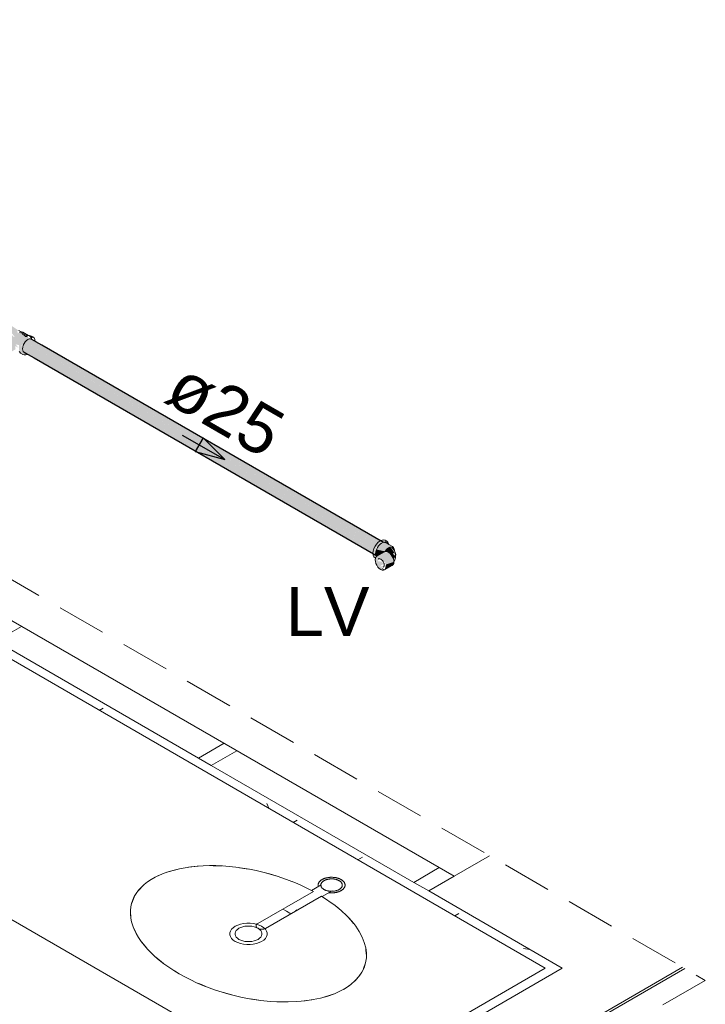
# Model space of a CAD drawing. Header units: millimetres. Extents: x 567 to 934, y -1 to 364.
# Tile 771 of 1056: x 754.91 to 757.71, y 129.18 to 133.19. Entities that reach past the tile are written whole.
import ezdxf

# ---------------------------------------------------------------- set-up
doc = ezdxf.new("R2010")
doc.units = ezdxf.units.MM
doc.header["$MEASUREMENT"] = 0
doc.linetypes.add('JIS_02_2.0', pattern=[0.3, 0.2, -0.1])
doc.linetypes.add('NULL', pattern=[0])
for name, color, linetype, lineweight in [('AF-Condutos', 140, 'Continuous', 25), ('AF-Peça de utilização', 152, 'Continuous', 18), ('AF-Sentido conduto', 140, 'Continuous', 30), ('AF-Textos conduto', 7, 'Continuous', 9), ('DI-Área do detalhe', 10, 'JIS_02_2.0', 0), ('Textos', 7, 'Continuous', 9)]:
    doc.layers.add(name, color=color, linetype=linetype, lineweight=lineweight)
doc.layers.add('ARQ FINA', color=8, linetype='Continuous')
doc.styles.add('Arial', font='arial.ttf')

msp = doc.modelspace()

# ---------------------------------------------------------------- hatches: boundary and pattern name
at = {"layer": 'AF-Condutos', "linetype": 'Continuous'}
for points in [[(754.9253, 131.8573), (756.3652, 131.026), (754.9304, 131.8679)], [(754.9304, 131.8679), (756.3688, 131.0376), (754.9369, 131.8788), (754.9298, 131.8684)], [(756.3586, 131.0298), (756.3638, 131.0405), (754.9304, 131.8679)], [(754.937, 131.8789), (754.9369, 131.8788), (756.3755, 131.0484)], [(756.3693, 131.052), (754.9369, 131.8788), (756.3631, 131.041)], [(754.937, 131.879), (756.3755, 131.0484), (754.9455, 131.887)], [(754.9456, 131.8871), (754.9455, 131.887), (756.3841, 131.0566)], [(756.3767, 131.0608), (754.9455, 131.887), (756.3698, 131.0518)], [(754.9589, 131.8917), (754.9456, 131.8871), (756.3841, 131.0566), (754.9828, 131.8746), (756.393, 131.0607), (755.006, 131.8651), (756.4008, 131.06), (755.0056, 131.8655)], [(756.3835, 131.0662), (754.9777, 131.8775), (756.3774, 131.0604)], [(756.3874, 131.0677), (755.006, 131.8651), (756.3838, 131.066)], [(754.9269, 131.8564), (754.9269, 131.8562), (756.3652, 131.026)], [(756.3569, 131.0204), (756.3595, 131.0292), (754.9269, 131.8562)], [(754.9327, 131.8374), (756.3688, 131.0082), (754.957, 131.8285), (756.3652, 131.0156), (754.9269, 131.8562)], [(756.3579, 131.0198), (754.9516, 131.8316), (756.3573, 131.0149)]]:
    msp.add_hatch(color=151, dxfattribs=at).paths.add_polyline_path(points)
at = {"layer": 'AF-Peça de utilização', "linetype": 'Continuous'}
for points in [[(754.8722, 131.9512), (754.8618, 131.9614), (754.8486, 131.9626), (754.8264, 131.9464), (754.8157, 131.9279), (754.8118, 131.9087), (754.8198, 131.8997), (754.8465, 131.9152), (754.8347, 131.933), (754.8591, 131.9205), (754.8728, 131.926), (754.8937, 131.9017), (754.8915, 131.8982), (754.8732, 131.9164), (754.8531, 131.919), (754.8151, 131.8955), (754.8308, 131.8753), (754.8361, 131.8779), (754.834, 131.8943), (754.851, 131.854), (754.8308, 131.8753), (754.8148, 131.8952), (754.8118, 131.8887), (754.8118, 131.871), (754.8195, 131.8514), (754.8327, 131.8349), (754.848, 131.8261), (754.8612, 131.8273), (754.8979, 131.8495), (754.8973, 131.8622), (754.9092, 131.8562), (754.8974, 131.8698), (754.9123, 131.866), (754.9128, 131.8409), (754.9273, 131.828), (754.9465, 131.8294), (754.9286, 131.8397), (754.9227, 131.8661), (754.9536, 131.8912), (754.9483, 131.9003), (754.915, 131.9183), (754.9072, 131.9144), (754.9046, 131.9256), (754.9148, 131.9229)], [(754.915, 131.9184), (754.9421, 131.9031), (754.9464, 131.9037)], [(754.9412, 131.9031), (754.9152, 131.9182), (754.9354, 131.902)], [(754.9212, 131.92), (754.9166, 131.919), (754.9451, 131.9044)], [(754.9483, 131.9058), (754.9219, 131.9201), (754.9453, 131.9045)], [(754.9281, 131.9189), (754.9219, 131.9201), (754.9495, 131.9052)], [(754.9687, 131.8997), (754.9514, 131.9055), (754.9634, 131.8903)], [(756.4213, 131.0552), (756.4136, 131.066), (756.3946, 131.0706), (756.3722, 131.0543), (756.3614, 131.0356), (756.3575, 131.0164), (756.3661, 130.9973), (756.3644, 131.0224), (756.372, 131.042), (756.3852, 131.0584), (756.4076, 131.0679)], [(756.4102, 131.0601), (756.3852, 131.0584), (756.3715, 131.0319), (756.4028, 131.0242), (756.4079, 131.0317), (756.4376, 131.0443)], [(756.4213, 131.0552), (756.41, 131.0657), (756.3961, 131.0608)], [(756.3644, 131.0048), (756.42, 131.0545), (756.3691, 131.0236)], [(756.3947, 130.982), (756.3752, 130.9847), (756.387, 130.9942), (756.4088, 130.9784), (756.4033, 130.9736), (756.4111, 130.9708), (756.441, 130.9808), (756.4362, 131.0038), (756.4202, 131.0208), (756.4036, 131.0201), (756.3731, 131.0045), (756.3673, 130.9961), (756.3695, 130.9749), (756.3833, 130.9548), (756.4005, 130.9474), (756.3928, 130.959), (756.4027, 130.9647), (756.3856, 130.9632), (756.4023, 130.9744)], [(756.3691, 131.0089), (756.375, 131.0055), (756.4085, 131.0238), (756.3715, 131.0319)], [(756.4337, 131.0366), (756.4267, 131.0409), (756.4069, 131.0255), (756.4278, 131.0175), (756.4414, 130.991), (756.4499, 131.0047), (756.4381, 131.0155), (756.4461, 131.0174)], [(756.4052, 130.9489), (756.4362, 130.9668), (756.4428, 130.9815), (756.4111, 130.9708)], [(756.3928, 130.959), (756.4005, 130.9474), (756.4052, 130.9489)]]:
    msp.add_hatch(color=161, dxfattribs=at).paths.add_polyline_path(points)

# ---------------------------------------------------------------- linework, layer by layer
at = {"layer": 'AF-Condutos'}
for p, q in [((754.9449, 131.9006), (754.9371, 131.9013)), ((754.9772, 131.8819), (754.9616, 131.8909)), ((754.9803, 131.8801), (754.9772, 131.8819)), ((755.0056, 131.8655), (754.9803, 131.8801)), ((756.4008, 131.06), (755.0056, 131.8655)), ((754.93, 131.8389), (754.9327, 131.8374)), ((754.9327, 131.8374), (754.9465, 131.8294)), ((754.9465, 131.8294), (754.9494, 131.8277)), ((754.9494, 131.8277), (754.9736, 131.8137)), ((754.9736, 131.8137), (756.3688, 131.0082))]:
    msp.add_line(p, q, dxfattribs=at)
at = {"layer": 'AF-Peça de utilização'}
for p, q in [((754.9204, 131.9205), (754.911, 131.9259)), ((754.916, 131.9189), (754.9147, 131.9186)), ((754.9166, 131.919), (754.916, 131.9189)), ((754.9212, 131.92), (754.9166, 131.919)), ((754.9212, 131.92), (754.9204, 131.9205)), ((754.9219, 131.9201), (754.9212, 131.92)), ((754.9281, 131.9189), (754.9219, 131.9201)), ((754.9514, 131.9055), (754.9281, 131.9189)), ((754.9454, 131.9045), (754.9421, 131.9031)), ((754.9421, 131.9031), (754.9464, 131.9037)), ((754.9491, 131.9051), (754.9454, 131.9045)), ((754.9502, 131.9053), (754.9491, 131.9051)), ((754.9514, 131.9055), (754.9502, 131.9053)), ((754.9549, 131.906), (754.9514, 131.9055)), ((754.9588, 131.9045), (754.9549, 131.906)), ((754.9627, 131.903), (754.9588, 131.9045)), ((754.9271, 131.8582), (754.9293, 131.8655)), ((754.9293, 131.8655), (754.9327, 131.8727)), ((754.9327, 131.8727), (754.9372, 131.8792)), ((754.9372, 131.8792), (754.9424, 131.8847)), ((754.9424, 131.8847), (754.948, 131.8888)), ((754.948, 131.8888), (754.9536, 131.8912)), ((754.9536, 131.8912), (754.9589, 131.8917)), ((754.9589, 131.8917), (754.9616, 131.8909)), ((754.9616, 131.8909), (754.9634, 131.8903)), ((754.9687, 131.8997), (754.9627, 131.903)), ((754.9702, 131.8983), (754.9687, 131.8997)), ((754.9734, 131.8954), (754.9702, 131.8983)), ((754.9763, 131.8889), (754.9734, 131.8954)), ((754.9772, 131.8819), (754.9763, 131.8889)), ((754.913, 131.8406), (754.9153, 131.8373)), ((754.9153, 131.8373), (754.9179, 131.8336)), ((754.9179, 131.8336), (754.9273, 131.828)), ((754.9264, 131.8513), (754.9271, 131.8582)), ((754.9271, 131.8453), (754.9264, 131.8513)), ((754.9293, 131.8405), (754.9271, 131.8453)), ((754.9273, 131.828), (754.9334, 131.8261)), ((754.9327, 131.8374), (754.9293, 131.8405)), ((754.9327, 131.8373), (754.9327, 131.8374)), ((754.9334, 131.8261), (754.9405, 131.8268)), ((754.9405, 131.8268), (754.9465, 131.8294)), ((756.3793, 131.0618), (756.3722, 131.0543)), ((756.3869, 131.0674), (756.3793, 131.0618)), ((756.3875, 131.0676), (756.3869, 131.0674)), ((756.3946, 131.0706), (756.3875, 131.0676)), ((756.399, 131.061), (756.3928, 131.0584)), ((756.4017, 131.0713), (756.3946, 131.0706)), ((756.3992, 131.0611), (756.399, 131.061)), ((756.4051, 131.0617), (756.3992, 131.0611)), ((756.4078, 131.0694), (756.4017, 131.0713)), ((756.4102, 131.0601), (756.4051, 131.0617)), ((756.4136, 131.066), (756.4078, 131.0694)), ((756.4215, 131.0536), (756.4102, 131.0601)), ((756.4183, 131.0617), (756.4136, 131.066)), ((756.4213, 131.0552), (756.4183, 131.0617)), ((756.3585, 131.0258), (756.3575, 131.0164)), ((756.3614, 131.0356), (756.3585, 131.0258)), ((756.3661, 131.0454), (756.3614, 131.0356)), ((756.3722, 131.0543), (756.3661, 131.0454)), ((756.3691, 131.0236), (756.3682, 131.0158)), ((756.3703, 131.0276), (756.3691, 131.0236)), ((756.3715, 131.0319), (756.3703, 131.0276)), ((756.3754, 131.04), (756.3715, 131.0319)), ((756.4041, 131.0223), (756.3731, 131.0045)), ((756.3805, 131.0475), (756.3754, 131.04)), ((756.3865, 131.0537), (756.3805, 131.0475)), ((756.3928, 131.0584), (756.3865, 131.0537)), ((756.4052, 131.0227), (756.4041, 131.0223)), ((756.4061, 131.0241), (756.4052, 131.0227)), ((756.4088, 131.0238), (756.4052, 131.0227)), ((756.4069, 131.0255), (756.4061, 131.0241)), ((756.4114, 131.0312), (756.4069, 131.0255)), ((756.4143, 131.0232), (756.4088, 131.0238)), ((756.4164, 131.0358), (756.4114, 131.0312)), ((756.4202, 131.0208), (756.4143, 131.0232)), ((756.4214, 131.039), (756.4164, 131.0358)), ((756.426, 131.0165), (756.4202, 131.0208)), ((756.4215, 131.0536), (756.4213, 131.0552)), ((756.4216, 131.0391), (756.4214, 131.039)), ((756.4229, 131.0528), (756.4215, 131.0536)), ((756.4267, 131.0409), (756.4216, 131.0391)), ((756.4376, 131.0443), (756.4229, 131.0528)), ((756.4314, 131.041), (756.4267, 131.0409)), ((756.4354, 131.0395), (756.4314, 131.041)), ((756.4431, 131.031), (756.4354, 131.0395)), ((756.4415, 131.0407), (756.4376, 131.0443)), ((756.4439, 131.0353), (756.4415, 131.0407)), ((756.4447, 131.0279), (756.4431, 131.031)), ((756.4448, 131.0284), (756.4439, 131.0353)), ((756.4447, 131.0279), (756.4448, 131.0284)), ((756.4449, 131.0276), (756.4447, 131.0279)), ((756.4456, 131.0262), (756.4449, 131.0276)), ((756.4486, 131.0202), (756.4456, 131.0262)), ((756.4486, 131.0202), (756.4499, 131.0047)), ((756.4506, 131.0121), (756.4486, 131.0202)), ((756.4495, 131.0081), (756.4486, 131.0202)), ((756.3575, 131.0164), (756.3577, 131.0146)), ((756.3577, 131.0146), (756.3585, 131.0082)), ((756.3585, 131.0082), (756.3614, 131.0016)), ((756.3614, 131.0016), (756.3661, 130.9973)), ((756.3661, 130.9973), (756.3675, 130.9965)), ((756.3673, 130.9961), (756.3665, 130.9898)), ((756.3665, 130.9898), (756.3673, 130.9825)), ((756.3675, 130.9965), (756.3673, 130.9961)), ((756.3673, 130.9825), (756.3695, 130.9749)), ((756.3695, 131.0011), (756.3675, 130.9965)), ((756.3682, 131.0158), (756.3688, 131.0114)), ((756.3688, 131.0114), (756.3691, 131.0089)), ((756.3691, 131.0089), (756.3701, 131.0067)), ((756.3717, 131.0031), (756.3695, 131.0011)), ((756.3701, 131.0067), (756.3715, 131.0035)), ((756.3715, 131.0035), (756.3718, 131.0032)), ((756.3718, 131.0032), (756.3717, 131.0031)), ((756.3731, 131.0045), (756.3718, 131.0032)), ((756.3793, 130.9937), (756.3814, 130.9944)), ((756.3814, 130.9944), (756.3822, 130.9946)), ((756.3822, 130.9946), (756.3856, 130.9943)), ((756.3856, 130.9943), (756.3892, 130.9928)), ((756.3892, 130.9928), (756.3928, 130.9901)), ((756.3928, 130.9901), (756.3962, 130.9866)), ((756.3962, 130.9866), (756.3991, 130.9824)), ((756.3991, 130.9824), (756.4013, 130.9778)), ((756.4315, 131.0107), (756.426, 131.0165)), ((756.4362, 131.0038), (756.4315, 131.0107)), ((756.4398, 130.9963), (756.4362, 131.0038)), ((756.4421, 130.9887), (756.4398, 130.9963)), ((756.4427, 130.9832), (756.4421, 130.9887)), ((756.4421, 130.9751), (756.4428, 130.9815)), ((756.4427, 130.9832), (756.447, 130.9893)), ((756.4428, 130.9815), (756.4427, 130.9832)), ((756.447, 130.9893), (756.4491, 130.9973)), ((756.4491, 130.9973), (756.4499, 131.0047)), ((756.4499, 131.0047), (756.4495, 131.0081)), ((756.4499, 131.0047), (756.4506, 131.0121)), ((756.3695, 130.9749), (756.3731, 130.9674)), ((756.3731, 130.9674), (756.3778, 130.9605)), ((756.3778, 130.9605), (756.3833, 130.9548)), ((756.3833, 130.9548), (756.3892, 130.9505)), ((756.3892, 130.9505), (756.3951, 130.948)), ((756.3951, 130.948), (756.4005, 130.9474)), ((756.4013, 130.9616), (756.3991, 130.9596)), ((756.4005, 130.9474), (756.4052, 130.9489)), ((756.4013, 130.9778), (756.4027, 130.9731)), ((756.4027, 130.9647), (756.4013, 130.9616)), ((756.4027, 130.9731), (756.4031, 130.9686)), ((756.4031, 130.9686), (756.4027, 130.9647)), ((756.4052, 130.9489), (756.4362, 130.9668)), ((756.4362, 130.9668), (756.4398, 130.9701)), ((756.4398, 130.9701), (756.4421, 130.9751))]:
    msp.add_line(p, q, dxfattribs=at)
at = {"layer": 'AF-Sentido conduto'}
for p, q in [((755.6636, 131.4876), (755.6313, 131.4316)), ((755.752, 131.3992), (755.6636, 131.4876)), ((755.6313, 131.4316), (755.752, 131.3992))]:
    msp.add_line(p, q, dxfattribs=at)
msp.add_lwpolyline([(755.5788, 131.4992), (755.752, 131.3992)], dxfattribs=at)
at = {"layer": 'ARQ FINA', "lineweight": 5}
for p, q in [((752.5159, 131.9476), (757.0613, 129.3233)), ((753.1036, 131.7683), (756.6889, 129.6983)), ((751.4074, 131.5276), (756.1433, 128.7933)), ((754.8183, 130.6583), (754.9222, 130.7183)), ((755.6453, 130.1808), (754.8183, 130.6583)), ((755.7493, 130.2408), (755.6453, 130.1808)), ((755.6453, 130.1808), (755.6973, 130.1508)), ((755.6973, 130.1508), (755.8012, 130.2108)), ((756.5244, 129.6733), (755.6973, 130.1508)), ((756.6889, 129.6983), (756.8337, 129.7819)), ((756.5244, 129.6733), (756.6283, 129.7333)), ((756.6889, 129.6983), (756.585, 129.6383)), ((756.1466, 129.663), (756.1065, 129.6398)), ((756.585, 129.6383), (756.5244, 129.6733)), ((755.887, 129.5053), (756.114, 129.6364)), ((756.148, 129.6168), (755.9193, 129.4848)), ((756.1503, 129.6151), (756.1904, 129.6383)), ((756.585, 129.6383), (757.1306, 129.3233)), ((755.9889, 129.5642), (756.0039, 129.5556)), ((756.0039, 129.5556), (756.0227, 129.5447)), ((756.0418, 129.5575), (756.0475, 129.5608)), ((757.1306, 129.3233), (753.094, 126.9928)), ((753.3365, 126.8528), (757.6218, 129.3269)), ((753.3452, 126.8478), (757.6304, 129.3219)), ((757.0613, 129.3233), (756.1433, 128.7933))]:
    msp.add_line(p, q, dxfattribs=at)
at = {"layer": 'ARQ FINA', "linetype": 'Continuous', "lineweight": 5}
for p, q in [((755.2401, 130.3748), (755.2561, 130.384)), ((755.9246, 129.995), (755.9343, 129.974)), ((756.032, 129.9176), (756.048, 129.9268)), ((756.296, 129.7652), (756.3144, 129.7758)), ((756.6919, 129.5366), (756.7079, 129.5458)), ((756.9986, 129.3995), (756.9722, 129.4036))]:
    msp.add_line(p, q, dxfattribs=at)
at = {"layer": 'ARQ FINA', "lineweight": 5}
for points in [[(756.114, 129.6364), (756.0658, 129.6604), (756.0409, 129.6713), (756.0155, 129.6815), (755.9893, 129.691), (755.9626, 129.6998), (755.9354, 129.7079), (755.9082, 129.7151), (755.8807, 129.7214), (755.853, 129.727), (755.8253, 129.7317), (755.7978, 129.7355), (755.7705, 129.7384), (755.7432, 129.7404), (755.7163, 129.7415), (755.6901, 129.7416), (755.6643, 129.7409), (755.639, 129.7392), (755.6144, 129.7366), (755.5907, 129.7332), (755.5678, 129.7288), (755.5458, 129.7236), (755.5247, 129.7175), (755.5048, 129.7106), (755.4861, 129.7029), (755.4684, 129.6943), (755.452, 129.685), (755.437, 129.675), (755.4234, 129.6643), (755.4111, 129.6529), (755.4002, 129.6409), (755.3908, 129.6284), (755.383, 129.6153), (755.3766, 129.6016), (755.3718, 129.5875), (755.3686, 129.573), (755.367, 129.5582), (755.367, 129.543), (755.3685, 129.5276), (755.3716, 129.512), (755.3763, 129.4962), (755.3826, 129.4803), (755.3904, 129.4643), (755.3996, 129.4483), (755.4103, 129.4325), (755.4226, 129.4166), (755.4363, 129.4009), (755.4512, 129.3855), (755.4674, 129.3704), (755.485, 129.3554), (755.5038, 129.3409), (755.5236, 129.3268), (755.5445, 129.3131), (755.5665, 129.2999), (755.5894, 129.2872), (755.6131, 129.2752), (755.6375, 129.2638), (755.6628, 129.2529), (755.6887, 129.2428), (755.7149, 129.2334), (755.7416, 129.2249), (755.7688, 129.217), (755.7963, 129.2099), (755.8238, 129.2038), (755.8617, 129.1967), (755.8998, 129.1912), (755.9373, 129.1874), (755.9744, 129.1854), (756.0108, 129.1851), (756.046, 129.1865), (756.08, 129.1896), (756.1127, 129.1945), (756.1436, 129.201), (756.1728, 129.2091), (756.2, 129.2189), (756.2248, 129.23), (756.2475, 129.2428), (756.2677, 129.2569), (756.2851, 129.2721), (756.2999, 129.2887), (756.312, 129.3064), (756.3211, 129.3249), (756.3272, 129.3444), (756.3305, 129.3647), (756.3307, 129.3854), (756.3279, 129.4067), (756.3221, 129.4284), (756.3135, 129.4502), (756.3018, 129.4722), (756.2874, 129.4941), (756.2792, 129.5049), (756.2703, 129.5158), (756.2505, 129.5372), (756.2283, 129.5581), (756.2038, 129.5783), (756.148, 129.6168)], [(755.604, 129.735), (755.6441, 129.7393)], [(755.705, 129.7412), (755.7409, 129.7401)], [(755.4584, 129.6888), (755.4823, 129.7011)], [(755.5162, 129.7146), (755.5578, 129.7264)], [(755.813, 129.7331), (755.8476, 129.7276)], [(755.9223, 129.7111), (755.9564, 129.7014), (755.9591, 129.7005)], [(756.2275, 129.6397), (756.229, 129.6406), (756.2305, 129.6416), (756.2319, 129.6426), (756.2332, 129.6436), (756.2345, 129.6446), (756.2357, 129.6457), (756.2368, 129.6468), (756.2378, 129.6479), (756.2388, 129.6491), (756.2396, 129.6503), (756.2404, 129.6514), (756.2411, 129.6527), (756.2417, 129.6539), (756.2423, 129.6551), (756.2427, 129.6564), (756.2431, 129.6576), (756.2434, 129.6589), (756.2435, 129.6601), (756.2436, 129.6614), (756.2437, 129.6627), (756.2436, 129.664), (756.2434, 129.6652), (756.2432, 129.6665), (756.2428, 129.6677), (756.2424, 129.669), (756.2419, 129.6702), (756.2413, 129.6715), (756.2406, 129.6727), (756.2398, 129.6739), (756.239, 129.675), (756.2381, 129.6762), (756.2371, 129.6773), (756.236, 129.6784), (756.2348, 129.6795), (756.2336, 129.6806), (756.2323, 129.6816), (756.2309, 129.6826), (756.2294, 129.6835), (756.2279, 129.6845), (756.2264, 129.6854), (756.2247, 129.6862), (756.223, 129.687), (756.2213, 129.6878), (756.2195, 129.6885), (756.2176, 129.6892), (756.2158, 129.6899), (756.2138, 129.6905), (756.2118, 129.6911), (756.2098, 129.6916), (756.2078, 129.692), (756.2057, 129.6925), (756.2036, 129.6928), (756.2014, 129.6932), (756.1993, 129.6934), (756.1971, 129.6937), (756.1949, 129.6938), (756.1927, 129.6939), (756.1905, 129.694), (756.1883, 129.694), (756.1861, 129.694), (756.1839, 129.6939), (756.1817, 129.6938), (756.1796, 129.6936), (756.1774, 129.6934), (756.1752, 129.6931), (756.1731, 129.6928), (756.171, 129.6924), (756.1689, 129.692), (756.1669, 129.6915), (756.1649, 129.691), (756.1629, 129.6904), (756.161, 129.6898), (756.1591, 129.6891), (756.1573, 129.6884), (756.1555, 129.6877), (756.1537, 129.6869), (756.1521, 129.6861), (756.1504, 129.6852), (756.1496, 129.6847)], [(756.1862, 129.694), (756.1848, 129.694), (756.1834, 129.6939), (756.182, 129.6938), (756.1806, 129.6937), (756.1792, 129.6936), (756.1778, 129.6934), (756.1764, 129.6933), (756.175, 129.6931), (756.1736, 129.6929)], [(755.3988, 129.6389), (755.4207, 129.6619)], [(755.447, 129.6818), (755.4584, 129.6888)], [(756.0278, 129.6763), (756.0478, 129.668), (756.0656, 129.6602)], [(756.1496, 129.6847), (756.1481, 129.6838), (756.1466, 129.6828), (756.1452, 129.6819), (756.1439, 129.6808), (756.1426, 129.6798), (756.1414, 129.6787), (756.1403, 129.6776), (756.1393, 129.6765), (756.1383, 129.6753), (756.1375, 129.6742), (756.1367, 129.673), (756.136, 129.6718), (756.1354, 129.6706), (756.1348, 129.6693), (756.1344, 129.6681), (756.134, 129.6668), (756.1337, 129.6656), (756.1336, 129.6643), (756.1335, 129.663), (756.1334, 129.6618), (756.1335, 129.6605), (756.1337, 129.6592), (756.1339, 129.6579), (756.1343, 129.6567), (756.1347, 129.6554)], [(756.135, 129.6696), (756.1347, 129.6691), (756.1345, 129.6685), (756.1343, 129.6679), (756.1341, 129.6673), (756.134, 129.6667), (756.1339, 129.6661), (756.1337, 129.6655), (756.1336, 129.6649), (756.1336, 129.6644)], [(756.1575, 129.6801), (756.1563, 129.6794), (756.1551, 129.6786), (756.154, 129.6779), (756.153, 129.677), (756.152, 129.6762), (756.151, 129.6754), (756.1502, 129.6745), (756.1493, 129.6736), (756.1486, 129.6727), (756.1479, 129.6717), (756.1473, 129.6708), (756.1467, 129.6698), (756.1462, 129.6689), (756.1458, 129.6679), (756.1454, 129.6669), (756.1451, 129.6659), (756.1449, 129.6649), (756.1448, 129.6639), (756.1447, 129.6629), (756.1447, 129.6618), (756.1447, 129.6608), (756.1449, 129.6598), (756.1451, 129.6588), (756.1453, 129.6578), (756.1457, 129.6568), (756.1461, 129.6558), (756.1466, 129.6549), (756.1471, 129.6539), (756.1477, 129.6529), (756.1484, 129.652), (756.1491, 129.6511), (756.1499, 129.6502), (756.1508, 129.6493), (756.1517, 129.6485), (756.1527, 129.6476), (756.1537, 129.6468), (756.1548, 129.646), (756.156, 129.6452), (756.1572, 129.6445), (756.1584, 129.6438), (756.1597, 129.6431), (756.1611, 129.6425), (756.1625, 129.6418), (756.1639, 129.6413), (756.1654, 129.6407), (756.1669, 129.6402), (756.1684, 129.6397), (756.17, 129.6393), (756.1716, 129.6389), (756.1733, 129.6385), (756.1749, 129.6381), (756.1766, 129.6378), (756.1783, 129.6376), (756.18, 129.6374), (756.1817, 129.6372), (756.1835, 129.6371), (756.1852, 129.637), (756.187, 129.6369), (756.1887, 129.6369), (756.1905, 129.6369), (756.1922, 129.637), (756.194, 129.6371), (756.1957, 129.6372), (756.1974, 129.6374), (756.1991, 129.6376), (756.2008, 129.6379), (756.2025, 129.6382), (756.2042, 129.6385), (756.2058, 129.6389), (756.2074, 129.6393), (756.209, 129.6398), (756.2105, 129.6403), (756.212, 129.6408), (756.2135, 129.6414), (756.2149, 129.642), (756.2163, 129.6426), (756.2176, 129.6432), (756.2189, 129.6439), (756.2196, 129.6443)], [(756.1451, 129.6657), (756.1449, 129.6647), (756.1448, 129.6637), (756.1447, 129.6626), (756.1447, 129.6616), (756.1448, 129.6605), (756.145, 129.6595), (756.1452, 129.6584), (756.1455, 129.6574), (756.1459, 129.6564)], [(756.1496, 129.6847), (756.149, 129.6844), (756.1485, 129.6841), (756.148, 129.6838), (756.1475, 129.6834), (756.1469, 129.6831), (756.1464, 129.6827), (756.1459, 129.6824), (756.1455, 129.6821), (756.145, 129.6817)], [(756.1538, 129.6869), (756.1533, 129.6867), (756.1528, 129.6864), (756.1523, 129.6862), (756.1519, 129.686), (756.1514, 129.6857), (756.1509, 129.6855), (756.1505, 129.6852), (756.15, 129.685), (756.1496, 129.6847)], [(756.1575, 129.6801), (756.1572, 129.6799), (756.1569, 129.6798), (756.1566, 129.6796), (756.1564, 129.6794), (756.1561, 129.6792), (756.1558, 129.679), (756.1555, 129.6789), (756.1552, 129.6787), (756.1549, 129.6785)], [(756.2196, 129.6443), (756.2208, 129.645), (756.222, 129.6458), (756.2231, 129.6466), (756.2241, 129.6474), (756.2251, 129.6482), (756.2261, 129.6491), (756.2269, 129.65), (756.2278, 129.6509), (756.2285, 129.6518), (756.2292, 129.6527), (756.2298, 129.6536), (756.2304, 129.6546), (756.2309, 129.6556), (756.2313, 129.6566), (756.2317, 129.6575), (756.232, 129.6585), (756.2322, 129.6596), (756.2323, 129.6606), (756.2324, 129.6616), (756.2324, 129.6626), (756.2324, 129.6636), (756.2322, 129.6646), (756.232, 129.6656), (756.2318, 129.6666), (756.2314, 129.6676), (756.231, 129.6686), (756.2305, 129.6696), (756.23, 129.6705), (756.2294, 129.6715), (756.2287, 129.6724), (756.228, 129.6733), (756.2272, 129.6742), (756.2263, 129.6751), (756.2254, 129.676), (756.2244, 129.6768), (756.2234, 129.6776), (756.2223, 129.6784), (756.2211, 129.6792), (756.2199, 129.6799), (756.2187, 129.6806), (756.2174, 129.6813), (756.216, 129.682), (756.2146, 129.6826), (756.2132, 129.6832), (756.2117, 129.6837), (756.2102, 129.6842), (756.2087, 129.6847), (756.2071, 129.6852), (756.2055, 129.6856), (756.2038, 129.686), (756.2022, 129.6863), (756.2005, 129.6866), (756.1988, 129.6868), (756.1971, 129.6871), (756.1954, 129.6872), (756.1936, 129.6874), (756.1919, 129.6875), (756.1901, 129.6875), (756.1884, 129.6875), (756.1866, 129.6875), (756.1849, 129.6875), (756.1831, 129.6874), (756.1814, 129.6872), (756.1797, 129.687), (756.178, 129.6868), (756.1763, 129.6865), (756.1746, 129.6862), (756.1729, 129.6859), (756.1713, 129.6855), (756.1697, 129.6851), (756.1681, 129.6846), (756.1666, 129.6842), (756.1651, 129.6836), (756.1636, 129.6831), (756.1622, 129.6825), (756.1608, 129.6819), (756.1595, 129.6812), (756.1582, 129.6805), (756.1575, 129.6801)], [(756.1616, 129.6822), (756.1612, 129.682), (756.1607, 129.6818), (756.1602, 129.6815), (756.1598, 129.6813), (756.1593, 129.6811), (756.1589, 129.6809), (756.1584, 129.6806), (756.158, 129.6804), (756.1575, 129.6801)], [(756.1932, 129.6874), (756.1921, 129.6875), (756.1909, 129.6875), (756.1898, 129.6875), (756.1887, 129.6875), (756.1876, 129.6875), (756.1865, 129.6875), (756.1853, 129.6875), (756.1842, 129.6874), (756.1831, 129.6873)], [(756.2191, 129.6887), (756.2182, 129.689), (756.2173, 129.6894), (756.2164, 129.6897), (756.2155, 129.69), (756.2145, 129.6903), (756.2136, 129.6906), (756.2126, 129.6908), (756.2117, 129.6911), (756.2107, 129.6914)], [(756.232, 129.6587), (756.2322, 129.6597), (756.2323, 129.6608), (756.2324, 129.6618), (756.2324, 129.6629), (756.2323, 129.6639), (756.2321, 129.665), (756.2319, 129.666), (756.2316, 129.667), (756.2312, 129.6681)], [(756.2402, 129.6733), (756.2397, 129.6741), (756.2392, 129.6748), (756.2386, 129.6756), (756.238, 129.6763), (756.2373, 129.677), (756.2366, 129.6778), (756.2359, 129.6785), (756.2352, 129.6792), (756.2344, 129.6799)], [(756.2421, 129.6548), (756.2424, 129.6554), (756.2426, 129.656), (756.2428, 129.6565), (756.243, 129.6571), (756.2431, 129.6577), (756.2432, 129.6583), (756.2434, 129.6589), (756.2435, 129.6595), (756.2435, 129.6601)], [(755.3725, 129.588), (755.3818, 129.6122), (755.3822, 129.613)], [(756.1778, 129.631), (756.18, 129.6308), (756.1822, 129.6306), (756.1844, 129.6305), (756.1866, 129.6304), (756.1888, 129.6304), (756.191, 129.6304), (756.1932, 129.6305), (756.1954, 129.6306), (756.1975, 129.6308), (756.1997, 129.6311), (756.2019, 129.6313), (756.204, 129.6317), (756.2061, 129.6321), (756.2082, 129.6325), (756.2102, 129.633), (756.2122, 129.6335), (756.2142, 129.634), (756.2161, 129.6347), (756.218, 129.6353), (756.2198, 129.636), (756.2216, 129.6368), (756.2234, 129.6376), (756.225, 129.6384), (756.2267, 129.6392), (756.2275, 129.6397)], [(756.1839, 129.637), (756.185, 129.637), (756.1862, 129.6369), (756.1873, 129.6369), (756.1884, 129.6369), (756.1895, 129.6369), (756.1906, 129.6369), (756.1918, 129.637), (756.1929, 129.637), (756.194, 129.6371)], [(756.1919, 129.6305), (756.1932, 129.6305), (756.1945, 129.6306), (756.1958, 129.6307), (756.1971, 129.6308), (756.1984, 129.6309), (756.1997, 129.6311), (756.2009, 129.6312), (756.2022, 129.6314), (756.2035, 129.6316)], [(756.2155, 129.6422), (756.2159, 129.6424), (756.2164, 129.6427), (756.2169, 129.6429), (756.2173, 129.6431), (756.2178, 129.6433), (756.2182, 129.6436), (756.2187, 129.6438), (756.2191, 129.6441), (756.2196, 129.6443)], [(756.2196, 129.6443), (756.2199, 129.6445), (756.2202, 129.6447), (756.2205, 129.6448), (756.2207, 129.645), (756.221, 129.6452), (756.2213, 129.6454), (756.2216, 129.6456), (756.2219, 129.6458), (756.2222, 129.6459)], [(756.2233, 129.6375), (756.2238, 129.6378), (756.2243, 129.638), (756.2248, 129.6382), (756.2252, 129.6385), (756.2257, 129.6387), (756.2262, 129.639), (756.2266, 129.6392), (756.2271, 129.6395), (756.2275, 129.6397)], [(756.2275, 129.6397), (756.2281, 129.64), (756.2286, 129.6404), (756.2291, 129.6407), (756.2296, 129.641), (756.2302, 129.6413), (756.2307, 129.6417), (756.2312, 129.642), (756.2316, 129.6424), (756.2321, 129.6427)], [(756.1898, 129.5885), (756.2034, 129.5782), (756.2175, 129.5669)], [(755.3688, 129.5304), (755.3675, 129.5548)], [(755.3891, 129.468), (755.3784, 129.4924)], [(755.9029, 129.4942), (755.8928, 129.4991), (755.8813, 129.5029), (755.8688, 129.5056), (755.8558, 129.5069), (755.8425, 129.5069), (755.8295, 129.5056), (755.817, 129.5029), (755.8056, 129.4991), (755.7954, 129.4942), (755.7869, 129.4883), (755.7803, 129.4817), (755.7757, 129.4745), (755.7734, 129.467), (755.7734, 129.4593), (755.7757, 129.4518), (755.7803, 129.4446), (755.7869, 129.438), (755.7954, 129.4321), (755.8056, 129.4272), (755.817, 129.4234), (755.8295, 129.4207), (755.8425, 129.4194), (755.8558, 129.4194), (755.8688, 129.4207), (755.8813, 129.4234), (755.8928, 129.4272), (755.9029, 129.4321), (755.9115, 129.438), (755.9181, 129.4446), (755.9226, 129.4518), (755.9249, 129.4593), (755.9249, 129.467), (755.9226, 129.4745), (755.9181, 129.4817), (755.9115, 129.4883), (755.9029, 129.4942)], [(755.8881, 129.4857), (755.8808, 129.4892), (755.8725, 129.492), (755.8634, 129.4939), (755.854, 129.4949), (755.8444, 129.4949), (755.8349, 129.4939), (755.8259, 129.492), (755.8176, 129.4892), (755.8102, 129.4857), (755.804, 129.4814), (755.7992, 129.4766), (755.7959, 129.4714), (755.7943, 129.4659), (755.7943, 129.4604), (755.7959, 129.4549), (755.7992, 129.4497), (755.804, 129.4449), (755.8102, 129.4407), (755.8176, 129.4371), (755.8259, 129.4343), (755.8349, 129.4324), (755.8444, 129.4315), (755.854, 129.4315), (755.8634, 129.4324), (755.8725, 129.4343), (755.8808, 129.4371), (755.8881, 129.4407), (755.8943, 129.4449), (755.8991, 129.4497), (755.9024, 129.4549), (755.9041, 129.4604), (755.9041, 129.4659), (755.9024, 129.4714), (755.8991, 129.4766), (755.8943, 129.4814), (755.8881, 129.4857)], [(755.887, 129.5053), (755.8844, 129.5035), (755.8823, 129.5015), (755.8809, 129.4993), (755.8801, 129.497), (755.88, 129.4947), (755.8806, 129.4923), (755.8818, 129.4901), (755.8837, 129.488), (755.8862, 129.4862), (755.8892, 129.4846), (755.8926, 129.4833), (755.8963, 129.4824), (755.9003, 129.4818), (755.9043, 129.4816), (755.9084, 129.4819), (755.9123, 129.4825), (755.916, 129.4835), (755.9193, 129.4848)], [(756.2598, 129.5269), (756.2612, 129.5254), (756.2778, 129.506)], [(756.3066, 129.4625), (756.316, 129.4429)], [(755.4338, 129.4043), (755.4134, 129.4292)], [(756.3282, 129.4009), (756.3302, 129.3805)], [(755.5009, 129.3434), (755.4943, 129.3485), (755.4706, 129.368)], [(756.3269, 129.3452), (756.3195, 129.3221)], [(755.5861, 129.2892), (755.5664, 129.3002), (755.5476, 129.3115)], [(756.3047, 129.2955), (756.2843, 129.2715)], [(755.6841, 129.2448), (755.6499, 129.2586), (755.6414, 129.2623)], [(756.261, 129.2519), (756.2394, 129.2379)], [(755.7901, 129.2118), (755.7469, 129.2236)], [(756.1949, 129.2169), (756.1533, 129.2036)], [(756.2394, 129.2379), (756.2275, 129.2314)], [(755.8995, 129.1917), (755.8573, 129.1978)], [(756.0076, 129.1854), (755.9653, 129.1862)], [(756.1085, 129.194), (756.1067, 129.1937), (756.0651, 129.1883)]]:
    msp.add_lwpolyline(points, dxfattribs=at)
at = {"layer": 'DI-Área do detalhe'}
msp.add_lwpolyline([(744.6408, 129.5676), (750.9229, 133.1945), (757.7147, 129.2733), (751.4326, 125.6464), (744.6408, 129.5676)], dxfattribs=at)

# ---------------------------------------------------------------- texts
at = {"layer": 'AF-Textos conduto', "linetype": 'NULL', "insert": (755.7037, 131.5156), "char_height": 0.2, "width": 0.962805, "attachment_point": 8, "rotation": 329.9999, "line_spacing_factor": 0.6, "style": 'Arial'}
msp.add_mtext('ø25', dxfattribs=at)
at = {"layer": 'Textos', "linetype": 'NULL', "insert": (756.3433, 130.6791), "char_height": 0.2, "width": 0.683537, "attachment_point": 9, "line_spacing_factor": 0.6, "style": 'Arial'}
msp.add_mtext('LV', dxfattribs=at)

doc.saveas('drawing.dxf')
